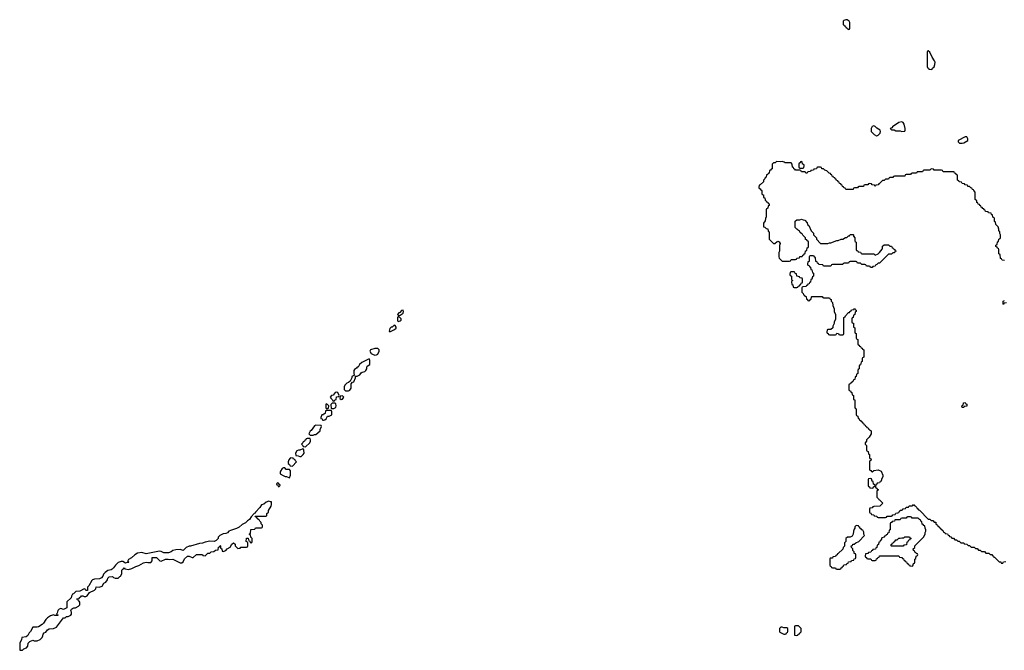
# Model space of a CAD drawing. Header units: inches. Extents: x 2701323 to 2964515, y 494916 to 722124.
# Tile 628 of 656: x 2881494 to 2894840, y 703174 to 711728. Entities that reach past the tile are written whole.
import ezdxf

# ---------------------------------------------------------------- set-up
doc = ezdxf.new("R2010")
doc.units = ezdxf.units.IN
doc.header["$MEASUREMENT"] = 0
for name, color, linetype in [('C8780', 7, 'Continuous'), ('C8790', 7, 'Continuous'), ('C8791', 7, 'Continuous')]:
    doc.layers.add(name, color=color, linetype=linetype)

msp = doc.modelspace()

# ---------------------------------------------------------------- linework, layer by layer
at = {"layer": 'C8780', "color": 2, "elevation": 2}
for points in [[(2886690, 707786), (2886670, 707782), (2886646, 707754), (2886634, 707750), (2886614, 707730), (2886630, 707714), (2886650, 707722), (2886694, 707746), (2886698, 707770)], [(2886630, 707706), (2886614, 707690), (2886614, 707650), (2886618, 707638), (2886630, 707634), (2886650, 707642), (2886666, 707650), (2886666, 707670)], [(2886570, 707586), (2886542, 707558), (2886530, 707555), (2886510, 707538), (2886504, 707504), (2886510, 707494), (2886530, 707502), (2886576, 707524), (2886596, 707544), (2886596, 707556), (2886582, 707582)], [(2886310, 707269), (2886250, 707248), (2886241, 707230), (2886260, 707200), (2886274, 707190), (2886310, 707178), (2886330, 707182), (2886348, 707192), (2886368, 707230), (2886366, 707250), (2886350, 707266)], [(2886230, 707126), (2886130, 707078), (2886102, 707050), (2886084, 707016), (2886070, 707014), (2886059, 707001), (2886030, 706982), (2886023, 706970), (2886023, 706943), (2886025, 706925), (2886034, 706906), (2885994, 706890), (2885994, 706870), (2885973, 706827), (2885953, 706807), (2885930, 706798), (2885902, 706770), (2885892, 706750), (2885894, 706710), (2885910, 706694), (2885950, 706692), (2885970, 706702), (2885986, 706730), (2885986, 706790), (2886007, 706813), (2886022, 706818), (2886046, 706870), (2886046, 706894), (2886070, 706894), (2886106, 706910), (2886123, 706937), (2886135, 706945), (2886170, 706958), (2886188, 706970), (2886198, 706990), (2886198, 707010), (2886206, 707030), (2886238, 707050), (2886238, 707110)], [(2885790, 706675), (2885770, 706673), (2885744, 706636), (2885722, 706630), (2885702, 706610), (2885710, 706594), (2885733, 706573), (2885738, 706558), (2885750, 706554), (2885762, 706558), (2885767, 706573), (2885782, 706578), (2885787, 706613), (2885822, 706618), (2885826, 706630), (2885806, 706670)], [(2885870, 706626), (2885838, 706622), (2885834, 706590), (2885850, 706574), (2885870, 706582), (2885886, 706610)], [(2885710, 706426), (2885650, 706426), (2885638, 706422), (2885633, 706387), (2885618, 706382), (2885613, 706367), (2885590, 706366), (2885574, 706330), (2885578, 706318), (2885593, 706313), (2885598, 706298), (2885610, 706294), (2885630, 706302), (2885650, 706314), (2885668, 706352), (2885690, 706352), (2885726, 706370), (2885727, 706407), (2885722, 706422)], [(2885650, 706518), (2885642, 706510), (2885642, 706462), (2885650, 706454), (2885670, 706454), (2885682, 706458), (2885686, 706490), (2885666, 706510)], [(2885767, 706527), (2885730, 706526), (2885713, 706507), (2885714, 706454), (2885750, 706452), (2885770, 706462), (2885778, 706470), (2885782, 706490), (2885778, 706518)], [(2885510, 706228), (2885490, 706218), (2885444, 706156), (2885430, 706146), (2885414, 706110), (2885430, 706094), (2885470, 706094), (2885490, 706102), (2885510, 706102), (2885566, 706150), (2885566, 706170), (2885586, 706210), (2885582, 706222)], [(2885430, 706046), (2885390, 706046), (2885378, 706042), (2885373, 706027), (2885358, 706022), (2885354, 706010), (2885338, 706002), (2885333, 705987), (2885314, 705970), (2885333, 705953), (2885338, 705938), (2885370, 705934), (2885428, 705990), (2885438, 706010), (2885438, 706030)], [(2885330, 705906), (2885292, 705888), (2885273, 705887), (2885250, 705878), (2885234, 705850), (2885238, 705818), (2885270, 705814), (2885290, 705802), (2885310, 705805), (2885338, 705830), (2885348, 705850), (2885347, 705887), (2885342, 705902)], [(2885170, 705786), (2885158, 705782), (2885144, 705756), (2885134, 705730), (2885134, 705710), (2885153, 705693), (2885158, 705678), (2885190, 705674), (2885246, 705730), (2885227, 705747), (2885222, 705762), (2885207, 705767), (2885202, 705782)], [(2885070, 705648), (2885050, 705638), (2885030, 705606), (2885025, 705590), (2885026, 705566), (2885064, 705544), (2885093, 705533), (2885112, 705532), (2885150, 705514), (2885166, 705550), (2885166, 705610), (2885150, 705626), (2885108, 705628), (2885087, 705647)], [(2884990, 705446), (2884974, 705430), (2884978, 705418), (2884994, 705414), (2884998, 705398), (2885010, 705394), (2885026, 705410), (2885022, 705422), (2885006, 705426), (2885002, 705442)], [(2884870, 705198), (2884837, 705183), (2884805, 705155), (2884770, 705148), (2884751, 705109), (2884691, 705050), (2884685, 705035), (2884674, 705030), (2884630, 704986), (2884611, 704949), (2884582, 704930), (2884555, 704905), (2884510, 704879), (2884470, 704844), (2884434, 704826), (2884350, 704801), (2884331, 704790), (2884310, 704769), (2884290, 704758), (2884250, 704753), (2884205, 704730), (2884185, 704710), (2884182, 704690), (2884177, 704683), (2884157, 704663), (2884132, 704648), (2884070, 704653), (2884010, 704641), (2883974, 704626), (2883930, 704624), (2883810, 704588), (2883790, 704588), (2883750, 704568), (2883712, 704528), (2883670, 704542), (2883610, 704539), (2883572, 704530), (2883548, 704512), (2883510, 704496), (2883450, 704497), (2883413, 704513), (2883390, 704517), (2883210, 704485), (2883150, 704499), (2883090, 704492), (2883056, 704470), (2883010, 704428), (2882970, 704406), (2882962, 704390), (2882962, 704382), (2882974, 704370), (2882970, 704366), (2882950, 704366), (2882930, 704358), (2882890, 704378), (2882870, 704379), (2882830, 704364), (2882791, 704330), (2882767, 704293), (2882747, 704273), (2882735, 704265), (2882690, 704255), (2882654, 704230), (2882630, 704206), (2882622, 704178), (2882601, 704159), (2882575, 704145), (2882510, 704137), (2882482, 704130), (2882470, 704122), (2882433, 704047), (2882414, 704030), (2882413, 703987), (2882390, 703986), (2882382, 704002), (2882370, 704006), (2882310, 703978), (2882254, 703970), (2882222, 703938), (2882210, 703935), (2882194, 703910), (2882193, 703887), (2882132, 703830), (2882131, 703749), (2882090, 703728), (2882050, 703742), (2882030, 703734), (2882010, 703715), (2882002, 703678), (2881994, 703670), (2881998, 703658), (2882010, 703654), (2882013, 703647), (2881970, 703646), (2881950, 703655), (2881910, 703642), (2881870, 703614), (2881850, 703594), (2881817, 703543), (2881797, 703523), (2881750, 703494), (2881730, 703488), (2881670, 703488), (2881642, 703430), (2881622, 703410), (2881605, 703375), (2881582, 703358), (2881525, 703350), (2881520, 703320), (2881494, 703270), (2881494, 703190), (2881498, 703178), (2881530, 703174), (2881548, 703192), (2881586, 703210), (2881606, 703230), (2881608, 703272), (2881630, 703294), (2881670, 703312), (2881690, 703302), (2881730, 703302), (2881770, 703322), (2881798, 703350), (2881808, 703370), (2881810, 703394), (2881826, 703410), (2881850, 703422), (2881869, 703451), (2881895, 703465), (2881950, 703471), (2881994, 703486), (2882087, 703613), (2882110, 703614), (2882129, 703631), (2882150, 703632), (2882188, 703652), (2882196, 703664), (2882198, 703690), (2882188, 703710), (2882198, 703730), (2882210, 703742), (2882230, 703752), (2882250, 703752), (2882290, 703772), (2882308, 703790), (2882307, 703827), (2882302, 703842), (2882290, 703846), (2882282, 703862), (2882270, 703866), (2882267, 703873), (2882302, 703878), (2882306, 703890), (2882322, 703898), (2882330, 703914), (2882352, 703912), (2882370, 703902), (2882390, 703902), (2882409, 703911), (2882442, 703958), (2882506, 703990), (2882526, 704010), (2882530, 704034), (2882570, 704032), (2882614, 704046), (2882636, 704084), (2882660, 704100), (2882686, 704130), (2882688, 704152), (2882708, 704172), (2882750, 704174), (2882764, 704164), (2882790, 704154), (2882830, 704154), (2882850, 704174), (2882862, 704178), (2882878, 704210), (2882880, 704260), (2882890, 704274), (2882902, 704278), (2882910, 704294), (2882918, 704278), (2882970, 704272), (2883016, 704284), (2883070, 704312), (2883110, 704325), (2883170, 704362), (2883210, 704371), (2883230, 704365), (2883270, 704365), (2883278, 704370), (2883288, 704390), (2883290, 704432), (2883350, 704432), (2883394, 704390), (2883410, 704382), (2883469, 704411), (2883508, 704412), (2883530, 704405), (2883570, 704411), (2883670, 704362), (2883690, 704362), (2883708, 704372), (2883730, 704414), (2883770, 704452), (2883790, 704452), (2883830, 704432), (2883847, 704433), (2883890, 704472), (2883930, 704474), (2883972, 704472), (2883978, 704458), (2884010, 704454), (2884046, 704490), (2884070, 704494), (2884088, 704512), (2884127, 704513), (2884150, 704534), (2884182, 704538), (2884188, 704572), (2884202, 704578), (2884210, 704594), (2884214, 704590), (2884218, 704558), (2884232, 704552), (2884238, 704518), (2884250, 704514), (2884286, 704530), (2884306, 704550), (2884348, 704572), (2884370, 704614), (2884390, 704632), (2884413, 704613), (2884414, 704590), (2884450, 704554), (2884482, 704558), (2884490, 704574), (2884570, 704574), (2884582, 704578), (2884586, 704590), (2884586, 704630), (2884582, 704642), (2884566, 704650), (2884567, 704693), (2884593, 704693), (2884598, 704658), (2884613, 704653), (2884618, 704638), (2884630, 704634), (2884642, 704638), (2884646, 704650), (2884646, 704690), (2884626, 704710), (2884622, 704742), (2884606, 704750), (2884622, 704758), (2884627, 704813), (2884682, 704818), (2884690, 704834), (2884770, 704834), (2884782, 704838), (2884786, 704850), (2884786, 704870), (2884766, 704890), (2884766, 704910), (2884747, 704927), (2884742, 704942), (2884727, 704947), (2884722, 704962), (2884707, 704967), (2884702, 704982), (2884690, 704986), (2884687, 704993), (2884830, 704994), (2884842, 704998), (2884846, 705030), (2884866, 705050), (2884868, 705070), (2884902, 705130), (2884909, 705150), (2884906, 705186), (2884894, 705186)]]:
    msp.add_lwpolyline(points, close=True, dxfattribs=at)
at = {"layer": 'C8790', "color": 2, "elevation": 2}
for points in [[(2894842, 708462), (2894810, 708466), (2894802, 708482), (2894787, 708487), (2894782, 708542), (2894766, 708550), (2894766, 708610), (2894762, 708622), (2894747, 708627), (2894742, 708642), (2894726, 708650), (2894726, 708670), (2894742, 708678), (2894747, 708713), (2894762, 708718), (2894766, 708750), (2894782, 708758), (2894787, 708773), (2894788, 708810), (2894778, 708830), (2894778, 708850), (2894768, 708868), (2894767, 708887), (2894756, 708916), (2894726, 708950), (2894722, 708982), (2894706, 708990), (2894706, 709030), (2894702, 709042), (2894686, 709050), (2894682, 709082), (2894667, 709087), (2894662, 709102), (2894627, 709107), (2894622, 709122), (2894587, 709127), (2894582, 709142), (2894567, 709147), (2894562, 709162), (2894547, 709167), (2894542, 709182), (2894527, 709187), (2894522, 709202), (2894507, 709207), (2894502, 709222), (2894487, 709227), (2894482, 709242), (2894467, 709247), (2894466, 709270), (2894446, 709290), (2894446, 709390), (2894426, 709410), (2894422, 709422), (2894410, 709426), (2894402, 709442), (2894387, 709447), (2894370, 709466), (2894347, 709467), (2894342, 709482), (2894310, 709486), (2894302, 709502), (2894267, 709507), (2894262, 709522), (2894227, 709527), (2894222, 709542), (2894206, 709550), (2894206, 709610), (2894202, 709622), (2894187, 709627), (2894182, 709642), (2894167, 709647), (2894162, 709662), (2894150, 709666), (2894010, 709666), (2894002, 709682), (2893990, 709686), (2893890, 709686), (2893882, 709702), (2893850, 709706), (2893830, 709686), (2893750, 709686), (2893738, 709682), (2893730, 709666), (2893670, 709666), (2893658, 709662), (2893650, 709646), (2893590, 709646), (2893578, 709642), (2893570, 709626), (2893510, 709626), (2893498, 709622), (2893490, 709606), (2893350, 709606), (2893338, 709602), (2893330, 709586), (2893290, 709586), (2893278, 709582), (2893270, 709566), (2893230, 709566), (2893210, 709546), (2893190, 709546), (2893150, 709506), (2893138, 709502), (2893130, 709486), (2893098, 709482), (2893090, 709466), (2893082, 709482), (2893047, 709487), (2893042, 709502), (2893010, 709506), (2892998, 709502), (2892990, 709486), (2892950, 709486), (2892938, 709482), (2892930, 709466), (2892870, 709466), (2892858, 709462), (2892850, 709446), (2892810, 709446), (2892798, 709442), (2892790, 709426), (2892690, 709426), (2892682, 709442), (2892667, 709447), (2892662, 709462), (2892647, 709467), (2892642, 709482), (2892627, 709487), (2892622, 709502), (2892607, 709507), (2892602, 709522), (2892587, 709527), (2892582, 709542), (2892567, 709547), (2892562, 709562), (2892547, 709567), (2892542, 709582), (2892527, 709587), (2892522, 709602), (2892507, 709607), (2892502, 709622), (2892487, 709627), (2892482, 709642), (2892467, 709647), (2892436, 709676), (2892407, 709687), (2892390, 709706), (2892367, 709707), (2892362, 709722), (2892350, 709726), (2892310, 709726), (2892298, 709722), (2892293, 709707), (2892258, 709702), (2892253, 709687), (2892218, 709682), (2892213, 709667), (2892178, 709662), (2892170, 709646), (2892150, 709646), (2892142, 709662), (2892130, 709666), (2892090, 709666), (2892082, 709682), (2892070, 709686), (2892010, 709686), (2892002, 709702), (2891987, 709707), (2891982, 709722), (2891967, 709727), (2891966, 709770), (2891950, 709786), (2891870, 709786), (2891856, 709796), (2891830, 709806), (2891810, 709798), (2891750, 709806), (2891733, 709787), (2891710, 709786), (2891694, 709770), (2891693, 709707), (2891678, 709702), (2891673, 709687), (2891658, 709682), (2891653, 709647), (2891638, 709642), (2891633, 709627), (2891618, 709622), (2891614, 709590), (2891598, 709582), (2891593, 709567), (2891574, 709550), (2891574, 709530), (2891533, 709487), (2891518, 709482), (2891514, 709450), (2891518, 709438), (2891533, 709433), (2891538, 709418), (2891554, 709410), (2891554, 709370), (2891558, 709358), (2891574, 709350), (2891578, 709318), (2891594, 709310), (2891598, 709278), (2891613, 709273), (2891618, 709258), (2891633, 709253), (2891638, 709238), (2891654, 709230), (2891653, 709207), (2891638, 709202), (2891634, 709170), (2891618, 709162), (2891614, 709150), (2891613, 709053), (2891602, 709030), (2891600, 709000), (2891574, 708970), (2891574, 708930), (2891578, 708918), (2891593, 708913), (2891610, 708894), (2891633, 708893), (2891638, 708858), (2891654, 708850), (2891654, 708750), (2891662, 708742), (2891710, 708694), (2891730, 708694), (2891760, 708720), (2891770, 708722), (2891790, 708714), (2891802, 708690), (2891793, 708667), (2891792, 708590), (2891782, 708570), (2891782, 708510), (2891790, 708494), (2891830, 708454), (2891930, 708454), (2891942, 708458), (2891950, 708474), (2892010, 708474), (2892022, 708478), (2892030, 708494), (2892062, 708498), (2892070, 708514), (2892102, 708518), (2892107, 708533), (2892122, 708538), (2892127, 708553), (2892142, 708558), (2892147, 708593), (2892162, 708598), (2892167, 708633), (2892182, 708638), (2892186, 708650), (2892186, 708710), (2892182, 708722), (2892167, 708727), (2892162, 708742), (2892147, 708747), (2892146, 708770), (2892107, 708807), (2892102, 708822), (2892087, 708827), (2892082, 708842), (2892070, 708846), (2892062, 708862), (2892046, 708870), (2892042, 708882), (2892027, 708887), (2892006, 708910), (2892007, 708993), (2892028, 709012), (2892067, 709013), (2892090, 709022), (2892113, 709013), (2892134, 709010), (2892170, 708974), (2892174, 708950), (2892190, 708934), (2892224, 708864), (2892252, 708832), (2892254, 708810), (2892294, 708770), (2892294, 708750), (2892350, 708694), (2892450, 708692), (2892470, 708702), (2892490, 708702), (2892570, 708731), (2892590, 708732), (2892630, 708752), (2892650, 708752), (2892688, 708772), (2892707, 708773), (2892730, 708794), (2892742, 708798), (2892750, 708814), (2892790, 708814), (2892794, 708810), (2892794, 708790), (2892814, 708770), (2892814, 708730), (2892818, 708718), (2892834, 708710), (2892834, 708610), (2892838, 708598), (2892853, 708593), (2892858, 708578), (2892893, 708573), (2892898, 708558), (2892910, 708554), (2893070, 708554), (2893090, 708534), (2893130, 708552), (2893150, 708572), (2893183, 708617), (2893189, 708630), (2893190, 708654), (2893210, 708672), (2893270, 708674), (2893290, 708654), (2893310, 708654), (2893318, 708638), (2893334, 708630), (2893338, 708618), (2893354, 708610), (2893358, 708598), (2893374, 708590), (2893358, 708582), (2893353, 708567), (2893330, 708566), (2893310, 708546), (2893270, 708546), (2893150, 708426), (2893130, 708426), (2893110, 708406), (2893098, 708402), (2893090, 708386), (2893058, 708382), (2893050, 708366), (2893027, 708367), (2893022, 708382), (2893010, 708386), (2892970, 708386), (2892962, 708402), (2892950, 708406), (2892910, 708406), (2892890, 708426), (2892850, 708426), (2892842, 708442), (2892830, 708446), (2892750, 708446), (2892738, 708442), (2892730, 708426), (2892670, 708426), (2892658, 708422), (2892650, 708406), (2892510, 708406), (2892498, 708402), (2892490, 708386), (2892390, 708386), (2892382, 708402), (2892327, 708407), (2892322, 708422), (2892307, 708427), (2892302, 708442), (2892287, 708447), (2892282, 708502), (2892267, 708507), (2892262, 708522), (2892250, 708526), (2892210, 708526), (2892198, 708522), (2892194, 708510), (2892194, 708450), (2892178, 708442), (2892174, 708410), (2892178, 708398), (2892193, 708393), (2892198, 708378), (2892213, 708373), (2892218, 708338), (2892233, 708333), (2892238, 708298), (2892254, 708290), (2892254, 708250), (2892238, 708242), (2892233, 708207), (2892218, 708202), (2892213, 708167), (2892198, 708162), (2892193, 708147), (2892178, 708142), (2892173, 708127), (2892158, 708122), (2892153, 708107), (2892110, 708106), (2892098, 708102), (2892094, 708090), (2892094, 708030), (2892113, 708013), (2892118, 707998), (2892133, 707993), (2892138, 707978), (2892153, 707973), (2892158, 707938), (2892173, 707933), (2892178, 707918), (2892190, 707914), (2892202, 707918), (2892207, 707933), (2892222, 707938), (2892226, 707970), (2892230, 707974), (2892370, 707974), (2892378, 707958), (2892390, 707954), (2892470, 707954), (2892478, 707938), (2892493, 707933), (2892494, 707910), (2892512, 707892), (2892514, 707850), (2892533, 707807), (2892534, 707770), (2892553, 707727), (2892554, 707690), (2892552, 707668), (2892533, 707627), (2892532, 707608), (2892514, 707570), (2892514, 707550), (2892490, 707526), (2892450, 707526), (2892438, 707522), (2892434, 707490), (2892438, 707478), (2892453, 707473), (2892458, 707458), (2892470, 707454), (2892550, 707454), (2892562, 707458), (2892570, 707474), (2892593, 707473), (2892598, 707458), (2892610, 707454), (2892650, 707454), (2892662, 707458), (2892666, 707470), (2892666, 707690), (2892682, 707698), (2892686, 707710), (2892730, 707754), (2892742, 707758), (2892746, 707770), (2892762, 707778), (2892770, 707794), (2892802, 707798), (2892810, 707814), (2892818, 707798), (2892834, 707790), (2892834, 707770), (2892818, 707762), (2892813, 707727), (2892798, 707722), (2892793, 707687), (2892778, 707682), (2892774, 707670), (2892774, 707630), (2892778, 707618), (2892794, 707610), (2892794, 707570), (2892798, 707558), (2892814, 707550), (2892814, 707490), (2892818, 707478), (2892834, 707470), (2892834, 707410), (2892838, 707398), (2892854, 707390), (2892854, 707330), (2892858, 707318), (2892873, 707313), (2892878, 707298), (2892893, 707293), (2892898, 707278), (2892913, 707273), (2892918, 707258), (2892934, 707250), (2892934, 707150), (2892918, 707142), (2892914, 707130), (2892914, 707090), (2892898, 707082), (2892893, 707047), (2892878, 707042), (2892874, 707030), (2892874, 706990), (2892858, 706982), (2892854, 706970), (2892854, 706930), (2892838, 706922), (2892833, 706887), (2892818, 706882), (2892813, 706847), (2892798, 706842), (2892793, 706827), (2892778, 706822), (2892773, 706807), (2892758, 706802), (2892753, 706787), (2892738, 706782), (2892734, 706770), (2892734, 706710), (2892738, 706698), (2892753, 706693), (2892758, 706678), (2892773, 706673), (2892778, 706638), (2892794, 706630), (2892794, 706590), (2892798, 706578), (2892814, 706570), (2892814, 706470), (2892818, 706458), (2892834, 706450), (2892834, 706370), (2892838, 706358), (2892854, 706350), (2892858, 706318), (2892873, 706313), (2892878, 706298), (2892893, 706293), (2892898, 706278), (2892913, 706273), (2892918, 706258), (2892930, 706254), (2892938, 706238), (2892954, 706230), (2892958, 706218), (2892974, 706210), (2892978, 706198), (2892994, 706190), (2892998, 706178), (2893014, 706170), (2893018, 706158), (2893034, 706150), (2893034, 706110), (2893010, 706066), (2892974, 706030), (2892974, 706010), (2892954, 705990), (2892954, 705970), (2892974, 705950), (2892974, 705890), (2892978, 705878), (2892993, 705873), (2892998, 705838), (2893014, 705830), (2893014, 705790), (2893018, 705778), (2893034, 705770), (2893033, 705747), (2893018, 705742), (2893014, 705730), (2893014, 705630), (2893018, 705618), (2893033, 705613), (2893038, 705598), (2893050, 705594), (2893070, 705614), (2893130, 705622), (2893170, 705602), (2893192, 705548), (2893192, 705530), (2893174, 705490), (2893173, 705467), (2893158, 705462), (2893150, 705446), (2893118, 705442), (2893113, 705427), (2893098, 705422), (2893094, 705390), (2893098, 705378), (2893113, 705373), (2893118, 705358), (2893134, 705350), (2893118, 705342), (2893114, 705330), (2893114, 705250), (2893134, 705230), (2893138, 705218), (2893150, 705214), (2893194, 705170), (2893152, 705128), (2893070, 705126), (2893058, 705122), (2893050, 705106), (2893018, 705102), (2893014, 705090), (2893014, 705050), (2893018, 705038), (2893033, 705033), (2893038, 705018), (2893073, 705013), (2893078, 704998), (2893113, 704993), (2893118, 704978), (2893130, 704974), (2893230, 704974), (2893242, 704978), (2893250, 704994), (2893310, 704994), (2893322, 704998), (2893327, 705013), (2893362, 705018), (2893370, 705034), (2893402, 705038), (2893406, 705050), (2893422, 705058), (2893430, 705074), (2893450, 705074), (2893462, 705078), (2893470, 705094), (2893502, 705098), (2893510, 705114), (2893542, 705118), (2893550, 705134), (2893590, 705134), (2893602, 705138), (2893610, 705154), (2893618, 705138), (2893633, 705133), (2893653, 705113), (2893658, 705098), (2893670, 705094), (2893678, 705078), (2893690, 705074), (2893810, 704954), (2893830, 704954), (2893850, 704934), (2893870, 704934), (2893890, 704914), (2893910, 704914), (2893914, 704910), (2893914, 704890), (2893933, 704873), (2893938, 704858), (2893953, 704853), (2893958, 704838), (2893973, 704833), (2893978, 704818), (2893993, 704813), (2893998, 704798), (2894013, 704793), (2894018, 704778), (2894033, 704773), (2894038, 704758), (2894070, 704754), (2894078, 704738), (2894093, 704733), (2894098, 704718), (2894113, 704713), (2894130, 704694), (2894153, 704693), (2894170, 704674), (2894190, 704674), (2894210, 704654), (2894230, 704654), (2894250, 704634), (2894290, 704634), (2894298, 704618), (2894330, 704614), (2894350, 704594), (2894370, 704594), (2894390, 704574), (2894430, 704574), (2894450, 704554), (2894470, 704554), (2894490, 704534), (2894513, 704533), (2894530, 704514), (2894570, 704514), (2894590, 704494), (2894630, 704494), (2894650, 704474), (2894670, 704474), (2894678, 704458), (2894694, 704450), (2894698, 704438), (2894710, 704434), (2894770, 704374), (2894793, 704373), (2894798, 704358), (2894810, 704354), (2894822, 704358), (2894830, 704374), (2894862, 704378)], [(2894870, 707886), (2894838, 707882), (2894830, 707866), (2894826, 707870), (2894826, 707910), (2894842, 707918)]]:
    msp.add_lwpolyline(points, dxfattribs=at)
for points in [[(2892090, 709806), (2892078, 709802), (2892073, 709787), (2892058, 709782), (2892054, 709770), (2892054, 709730), (2892058, 709718), (2892070, 709714), (2892110, 709714), (2892122, 709718), (2892126, 709750), (2892122, 709762), (2892106, 709770), (2892102, 709802)], [(2891990, 708306), (2891950, 708306), (2891938, 708302), (2891934, 708270), (2891938, 708258), (2891954, 708250), (2891954, 708210), (2891958, 708198), (2891974, 708190), (2891958, 708182), (2891954, 708170), (2891958, 708138), (2891973, 708133), (2891978, 708098), (2891990, 708094), (2892030, 708094), (2892042, 708098), (2892047, 708113), (2892062, 708118), (2892067, 708133), (2892082, 708138), (2892087, 708153), (2892102, 708158), (2892106, 708170), (2892106, 708210), (2892102, 708222), (2892070, 708226), (2892062, 708242), (2892027, 708247), (2892022, 708282), (2892007, 708287), (2892002, 708302)], [(2894290, 706466), (2894267, 706467), (2894266, 706490), (2894282, 706498), (2894287, 706533), (2894310, 706534), (2894318, 706518), (2894333, 706513), (2894334, 706490), (2894330, 706486), (2894298, 706482)], [(2893030, 705506), (2892998, 705502), (2892994, 705490), (2892994, 705410), (2892998, 705398), (2893013, 705393), (2893018, 705378), (2893050, 705374), (2893062, 705378), (2893067, 705393), (2893082, 705398), (2893086, 705410), (2893082, 705422), (2893067, 705427), (2893062, 705462), (2893047, 705467), (2893042, 705502)], [(2893570, 704986), (2893530, 704986), (2893518, 704982), (2893510, 704966), (2893450, 704966), (2893438, 704962), (2893430, 704946), (2893370, 704946), (2893358, 704942), (2893350, 704926), (2893318, 704922), (2893313, 704907), (2893298, 704902), (2893294, 704890), (2893294, 704810), (2893278, 704802), (2893273, 704767), (2893258, 704762), (2893253, 704747), (2893238, 704742), (2893233, 704727), (2893218, 704722), (2893213, 704707), (2893178, 704702), (2893173, 704667), (2893158, 704662), (2893153, 704647), (2893138, 704642), (2893134, 704610), (2893118, 704602), (2893114, 704570), (2893098, 704562), (2893093, 704547), (2893058, 704542), (2893053, 704527), (2893038, 704522), (2893033, 704507), (2892998, 704502), (2892990, 704486), (2892958, 704482), (2892954, 704450), (2892958, 704438), (2892973, 704433), (2892978, 704418), (2892990, 704414), (2893030, 704414), (2893038, 704398), (2893050, 704394), (2893090, 704394), (2893102, 704398), (2893107, 704413), (2893122, 704418), (2893127, 704433), (2893142, 704438), (2893150, 704454), (2893410, 704454), (2893418, 704438), (2893453, 704433), (2893458, 704418), (2893473, 704413), (2893478, 704398), (2893493, 704393), (2893498, 704378), (2893513, 704373), (2893518, 704358), (2893533, 704353), (2893538, 704338), (2893553, 704333), (2893558, 704318), (2893590, 704314), (2893602, 704318), (2893607, 704353), (2893622, 704358), (2893626, 704370), (2893626, 704410), (2893642, 704418), (2893646, 704450), (2893662, 704458), (2893666, 704470), (2893662, 704482), (2893647, 704487), (2893642, 704502), (2893627, 704507), (2893622, 704522), (2893607, 704527), (2893606, 704550), (2893626, 704570), (2893626, 704590), (2893750, 704714), (2893767, 704753), (2893768, 704772), (2893778, 704790), (2893778, 704810), (2893766, 704830), (2893762, 704862), (2893747, 704867), (2893742, 704882), (2893727, 704887), (2893722, 704922), (2893707, 704927), (2893702, 704942), (2893687, 704947), (2893682, 704962), (2893670, 704966), (2893590, 704966), (2893582, 704982)], [(2892830, 704866), (2892814, 704850), (2892814, 704830), (2892804, 704816), (2892794, 704790), (2892792, 704748), (2892777, 704723), (2892750, 704708), (2892713, 704707), (2892694, 704690), (2892692, 704648), (2892674, 704630), (2892672, 704588), (2892654, 704570), (2892650, 704546), (2892590, 704486), (2892578, 704482), (2892573, 704467), (2892558, 704462), (2892553, 704447), (2892518, 704442), (2892510, 704426), (2892478, 704422), (2892474, 704410), (2892474, 704330), (2892478, 704318), (2892493, 704313), (2892498, 704298), (2892510, 704294), (2892550, 704294), (2892558, 704278), (2892570, 704274), (2892610, 704274), (2892622, 704278), (2892627, 704293), (2892642, 704298), (2892647, 704313), (2892662, 704318), (2892667, 704333), (2892702, 704338), (2892707, 704353), (2892722, 704358), (2892727, 704373), (2892762, 704378), (2892767, 704393), (2892802, 704398), (2892807, 704413), (2892822, 704418), (2892826, 704430), (2892826, 704470), (2892822, 704482), (2892807, 704487), (2892806, 704510), (2892786, 704530), (2892786, 704550), (2892768, 704568), (2892766, 704590), (2892782, 704598), (2892788, 704612), (2892807, 704613), (2892826, 704630), (2892866, 704650), (2892946, 704730), (2892938, 704750), (2892936, 704776), (2892922, 704802), (2892907, 704807), (2892902, 704822), (2892887, 704827), (2892882, 704842), (2892867, 704847), (2892862, 704862)], [(2893310, 704586), (2893306, 704590), (2893306, 704610), (2893322, 704618), (2893326, 704630), (2893342, 704638), (2893346, 704650), (2893362, 704658), (2893370, 704674), (2893390, 704674), (2893410, 704694), (2893430, 704694), (2893450, 704702), (2893478, 704702), (2893493, 704713), (2893553, 704713), (2893558, 704698), (2893573, 704693), (2893573, 704687), (2893558, 704682), (2893553, 704667), (2893538, 704662), (2893533, 704647), (2893518, 704642), (2893513, 704607), (2893478, 704602), (2893470, 704586)], [(2891830, 703486), (2891810, 703486), (2891794, 703470), (2891794, 703430), (2891798, 703418), (2891850, 703394), (2891870, 703394), (2891882, 703398), (2891887, 703413), (2891902, 703418), (2891906, 703430), (2891906, 703470), (2891890, 703478), (2891850, 703478)], [(2892050, 703506), (2892010, 703506), (2891998, 703502), (2891994, 703490), (2891994, 703390), (2891998, 703378), (2892030, 703374), (2892042, 703378), (2892047, 703393), (2892062, 703398), (2892067, 703413), (2892082, 703418), (2892086, 703430), (2892086, 703470)]]:
    msp.add_lwpolyline(points, close=True, dxfattribs=at)
at = {"layer": 'C8791', "color": 2, "elevation": 2}
for points in [[(2892710, 711728), (2892693, 711727), (2892664, 711716), (2892654, 711710), (2892654, 711670), (2892658, 711658), (2892673, 711653), (2892678, 711638), (2892693, 711633), (2892698, 711618), (2892713, 711613), (2892718, 711598), (2892730, 711594), (2892742, 711598), (2892746, 711610), (2892746, 711690), (2892738, 711710)], [(2893810, 711306), (2893798, 711302), (2893794, 711290), (2893794, 711090), (2893798, 711078), (2893814, 711070), (2893818, 711058), (2893850, 711054), (2893862, 711058), (2893866, 711070), (2893888, 711090), (2893900, 711120), (2893902, 711150), (2893895, 711170), (2893860, 711220), (2893830, 711286)], [(2893070, 710286), (2893050, 710278), (2893034, 710250), (2893034, 710210), (2893074, 710170), (2893106, 710154), (2893110, 710152), (2893130, 710162), (2893158, 710190), (2893162, 710210), (2893158, 710230), (2893110, 710258), (2893090, 710278)], [(2893450, 710342), (2893410, 710334), (2893326, 710274), (2893318, 710262), (2893294, 710250), (2893310, 710234), (2893347, 710233), (2893370, 710222), (2893430, 710222), (2893450, 710212), (2893490, 710214), (2893498, 710230), (2893498, 710250), (2893484, 710310), (2893470, 710335)], [(2894330, 710138), (2894310, 710138), (2894214, 710090), (2894214, 710070), (2894233, 710053), (2894270, 710052), (2894290, 710058), (2894346, 710090), (2894346, 710110)]]:
    msp.add_lwpolyline(points, close=True, dxfattribs=at)

doc.saveas('drawing.dxf')
